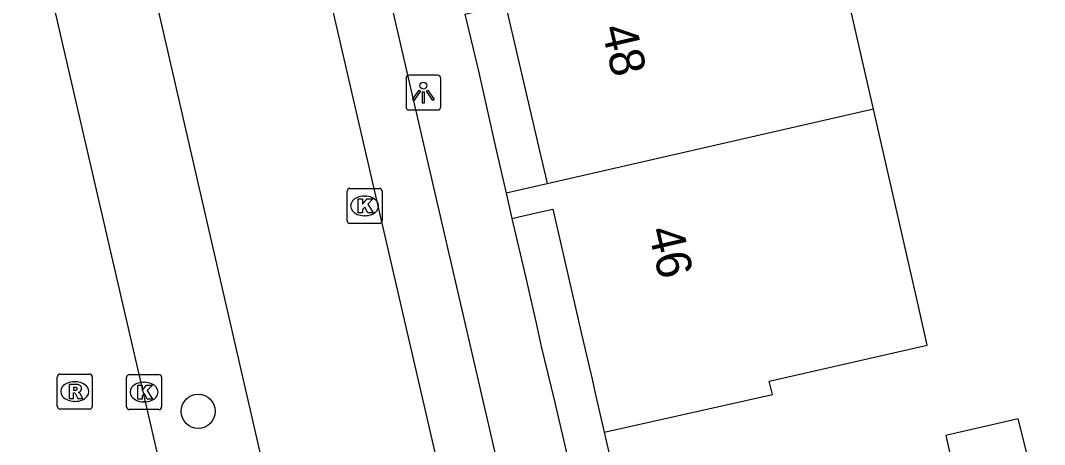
# Model space of a CAD drawing. Extents: x 156414 to 157775, y 382335 to 383765.
# Drawn here: x 156985.24 to 157014.56, y 383035.54 to 383047.68 of the extents above; entities that cross this region are included whole.
import ezdxf

# ---------------------------------------------------------------- set-up
doc = ezdxf.new("R2010")
doc.units = 0
for name, color, linetype in [('IMGEO_Boom', 7, 'Continuous'), ('IMGEO_Kolk', 7, 'Continuous'), ('IMGEO_Lichtpunt', 7, 'Continuous'), ('IMGEO_Muur', 7, 'Continuous'), ('IMGEO_OVBaan_gesloten', 7, 'Continuous'), ('IMGEO_Pand', 7, 'Continuous'), ('IMGEO_Pand_nummerreeks', 7, 'Continuous'), ('IMGEO_Rijbaan_lokaal_gesloten', 7, 'Continuous'), ('IMGEO_Rioolput', 7, 'Continuous'), ('IMGEO_Voetpad_open', 7, 'Continuous')]:
    doc.layers.add(name, color=color, linetype=linetype)

msp = doc.modelspace()

# ---------------------------------------------------------------- linework, layer by layer
at = {"layer": 'IMGEO_Boom'}
msp.add_circle((156990.325, 383036.489), 0.489, dxfattribs=at)
at = {"layer": 'IMGEO_Kolk'}
for p, q in [((156994.59, 383041.944), (156994.59, 383042.796)), ((156994.665, 383042.87), (156995.517, 383042.87)), ((156995.078, 383042.65), (156995.103, 383042.65)), ((156995.591, 383042.796), (156995.591, 383041.944)), ((156995.101, 383042.09), (156995.076, 383042.09)), ((156995.517, 383041.87), (156994.665, 383041.87)), ((156988.276, 383036.613), (156988.276, 383037.465)), ((156988.351, 383037.539), (156989.203, 383037.539)), ((156988.764, 383037.319), (156988.789, 383037.319)), ((156989.277, 383037.465), (156989.277, 383036.613)), ((156988.787, 383036.759), (156988.762, 383036.759)), ((156989.203, 383036.539), (156988.351, 383036.539))]:
    msp.add_line(p, q, dxfattribs=at)
for points in [[(156994.59, 383041.944), (156994.59, 383042.796)], [(156994.665, 383042.87), (156995.517, 383042.87)], [(156995.591, 383042.796), (156995.591, 383041.944)], [(156994.911, 383042.57), (156995.034, 383042.57), (156995.034, 383042.419), (156995.164, 383042.57), (156995.328, 383042.57), (156995.182, 383042.419), (156995.335, 383042.17), (156995.183, 383042.17), (156995.098, 383042.334), (156995.034, 383042.267), (156995.034, 383042.17), (156994.911, 383042.17), (156994.911, 383042.57)], [(156995.517, 383041.87), (156994.665, 383041.87)], [(156988.276, 383036.613), (156988.276, 383037.465)], [(156988.351, 383037.539), (156989.203, 383037.539)], [(156989.277, 383037.465), (156989.277, 383036.613)], [(156988.597, 383037.239), (156988.72, 383037.239), (156988.72, 383037.088), (156988.85, 383037.239), (156989.014, 383037.239), (156988.868, 383037.088), (156989.021, 383036.839), (156988.869, 383036.839), (156988.784, 383037.003), (156988.72, 383036.936), (156988.72, 383036.839), (156988.597, 383036.839), (156988.597, 383037.239)], [(156989.203, 383036.539), (156988.351, 383036.539)]]:
    msp.add_lwpolyline(points, dxfattribs=at)
for centre, start, end in [((156994.667, 383042.794), 91.552, 178.448), ((156994.667, 383042.794), 91.552, 178.448), ((156995.515, 383042.794), 1.552, 88.448), ((156995.515, 383042.794), 1.552, 88.448), ((156994.667, 383041.946), 181.552, 268.448), ((156994.667, 383041.946), 181.552, 268.448), ((156995.515, 383041.946), 271.552, 358.448), ((156995.515, 383041.946), 271.552, 358.448), ((156988.353, 383037.463), 91.552, 178.448), ((156988.353, 383037.463), 91.552, 178.448), ((156989.201, 383037.463), 1.552, 88.448), ((156989.201, 383037.463), 1.552, 88.448), ((156988.353, 383036.615), 181.552, 268.448), ((156988.353, 383036.615), 181.552, 268.448), ((156989.201, 383036.615), 271.552, 358.448), ((156989.201, 383036.615), 271.552, 358.448)]:
    msp.add_arc(centre, 0.0765, start, end, dxfattribs=at)
for centre, major_axis, ratio, start_param, end_param in [((156995.077, 383042.37), (-0.387, 0.002), 0.722429, 4.712389, 7.853982), ((156995.102, 383042.37), (-0.39, 0.002), 0.717154, 1.570796, 4.712389), ((156988.763, 383037.039), (-0.387, 0.002), 0.722429, 4.712389, 7.853982), ((156988.788, 383037.039), (-0.39, 0.002), 0.717154, 1.570796, 4.712389)]:
    msp.add_ellipse(centre, major_axis=major_axis, ratio=ratio, start_param=start_param, end_param=end_param, dxfattribs=at)
at = {"layer": 'IMGEO_Lichtpunt'}
for p, q in [((156997.179, 383046.114), (156996.371, 383046.114)), ((156997.179, 383046.114), (156996.371, 383046.114)), ((156996.277, 383046.019), (156996.277, 383045.212)), ((156996.277, 383046.019), (156996.277, 383045.212)), ((156997.273, 383045.212), (156997.273, 383046.019)), ((156997.273, 383045.212), (156997.273, 383046.019)), ((156996.371, 383045.118), (156997.179, 383045.118)), ((156996.371, 383045.118), (156997.179, 383045.118))]:
    msp.add_line(p, q, dxfattribs=at)
for points in [[(156996.651, 383045.683), (156996.69, 383045.655), (156996.502, 383045.393), (156996.464, 383045.42), (156996.651, 383045.683)], [(156996.753, 383045.635), (156996.8, 383045.635), (156996.8, 383045.313), (156996.753, 383045.313), (156996.753, 383045.635)], [(156996.863, 383045.655), (156996.901, 383045.682), (156997.088, 383045.42), (156997.049, 383045.392), (156996.863, 383045.655)]]:
    msp.add_lwpolyline(points, dxfattribs=at)
msp.add_circle((156996.776, 383045.817), 0.0994, dxfattribs=at)
for centre, start, end in [((156996.371, 383046.019), 90, 180), ((156996.371, 383046.019), 90, 180), ((156997.179, 383046.019), 0, 90), ((156997.179, 383046.019), 0, 90), ((156996.371, 383045.212), 180, 270), ((156996.371, 383045.212), 180, 270), ((156997.179, 383045.212), 270, 0), ((156997.179, 383045.212), 270, 360)]:
    msp.add_arc(centre, 0.0946, start, end, dxfattribs=at)
at = {"layer": 'IMGEO_Muur'}
msp.add_lwpolyline([(157001.956, 383035.888), (157002.471, 383033.662)], dxfattribs=at)
at = {"layer": 'IMGEO_OVBaan_gesloten'}
msp.add_lwpolyline([(156993.232, 383017.808), (156993.173, 383017.976), (156991.529, 383025.023), (156991.187, 383026.503), (156990.478, 383029.59), (156989.713, 383032.886), (156967.122, 383130.536)], dxfattribs=at)
at = {"layer": 'IMGEO_Pand'}
for points in [[(157009.665, 383045.136), (157008.328, 383050.985)], [(156997.96, 383047.864), (156999.131, 383048.129), (157000.01, 383044.323), (157000.1, 383043.946), (157000.311, 383043.063), (157000.318, 383043.003)], [(156999.308, 383042.012), (157000, 383042.169), (157000.479, 383042.277), (157001.325, 383038.62), (157001.604, 383037.41), (157001.687, 383037.051), (157001.956, 383035.888), (157006.771, 383036.972), (157006.681, 383037.354), (157011.203, 383038.385), (157010.943, 383039.542), (157009.665, 383045.136)], [(157009.665, 383045.136), (157000.318, 383043.003)], [(157000.318, 383043.003), (156999.145, 383042.735)], [(156999.145, 383042.735), (156999.308, 383042.012)], [(157017.257, 383033.22), (157014.728, 383032.637), (157013.812, 383036.276), (157011.74, 383035.799), (157012.569, 383032.139)]]:
    msp.add_lwpolyline(points, dxfattribs=at)
at = {"layer": 'IMGEO_Rijbaan_lokaal_gesloten'}
for points in [[(156987.126, 383078.402), (156988.537, 383072.352), (156998.576, 383028.952)], [(156995.665, 383020.192), (156994.596, 383024.479), (156993.308, 383030.073), (156992.227, 383034.771), (156982.42, 383077.375)]]:
    msp.add_lwpolyline(points, dxfattribs=at)
at = {"layer": 'IMGEO_Rioolput'}
for p, q in [((156986.292, 383036.628), (156986.292, 383037.48)), ((156986.367, 383037.554), (156987.219, 383037.554)), ((156986.78, 383037.334), (156986.805, 383037.334)), ((156987.293, 383037.48), (156987.293, 383036.628)), ((156986.803, 383036.774), (156986.778, 383036.774)), ((156987.219, 383036.554), (156986.367, 383036.554))]:
    msp.add_line(p, q, dxfattribs=at)
for points in [[(156986.292, 383036.628), (156986.292, 383037.48)], [(156986.367, 383037.554), (156987.219, 383037.554)], [(156987.293, 383037.48), (156987.293, 383036.628)], [(156986.881, 383037.252), (156986.629, 383037.254), (156986.629, 383036.854)], [(156986.629, 383036.854), (156986.753, 383036.854), (156986.753, 383037.016), (156986.764, 383037.016)], [(156986.807, 383037.173), (156986.753, 383037.173), (156986.753, 383037.092)], [(156986.753, 383037.092), (156986.805, 383037.092)], [(156986.811, 383036.987), (156986.882, 383036.854), (156987.022, 383036.854), (156986.957, 383036.98)], [(156987.219, 383036.554), (156986.367, 383036.554)]]:
    msp.add_lwpolyline(points, dxfattribs=at)
for centre, radius, start, end in [((156986.369, 383037.478), 0.0765, 91.552, 178.448), ((156986.369, 383037.478), 0.0765, 91.552, 178.448), ((156987.217, 383037.478), 0.0765, 1.552, 88.448), ((156987.217, 383037.478), 0.0765, 1.552, 88.448), ((156986.763, 383036.963), 0.0533, 26.0293, 88.6989), ((156986.789, 383037.281), 0.19, 274.7715, 282.9687), ((156986.813, 383037.077), 0.0964, 77.0061, 93.1865), ((156986.827, 383037.134), 0.0378, 276.6634, 79.6772), ((156986.88, 383037.142), 0.109, 350.3612, 89.416), ((156986.878, 383037.142), 0.112, 277.5842, 350.9817), ((156986.862, 383036.927), 0.108, 29.5134, 73.7905), ((156986.369, 383036.63), 0.0765, 181.552, 268.448), ((156986.369, 383036.63), 0.0765, 181.552, 268.448), ((156987.217, 383036.63), 0.0765, 271.552, 358.448), ((156987.217, 383036.63), 0.0765, 271.552, 358.448)]:
    msp.add_arc(centre, radius, start, end, dxfattribs=at)
for centre, major_axis, ratio, start_param, end_param in [((156986.779, 383037.054), (-0.387, 0.002), 0.722429, 4.712389, 7.853982), ((156986.804, 383037.054), (-0.39, 0.002), 0.717154, 1.570796, 4.712389)]:
    msp.add_ellipse(centre, major_axis=major_axis, ratio=ratio, start_param=start_param, end_param=end_param, dxfattribs=at)
at = {"layer": 'IMGEO_Voetpad_open'}
for points in [[(157000.205, 383029.342), (157000, 383030.229), (156990.18, 383072.703), (156988.768, 383078.779)], [(156997.96, 383047.864), (156998.361, 383046.186), (156998.84, 383044.052), (156999.145, 383042.735)], [(156999.308, 383042.012), (156999.7, 383040.352), (157000, 383039.011), (157000.15, 383038.341), (157000.527, 383036.776), (157003.322, 383024.765)]]:
    msp.add_lwpolyline(points, dxfattribs=at)

# ---------------------------------------------------------------- texts
at = {"layer": 'IMGEO_Pand_nummerreeks'}
for s, p in [('48', (157001.87, 383047.462)), ('46', (157003.206, 383041.676))]:
    msp.add_text(s, height=1, rotation=283.0002, dxfattribs=at).set_placement(p)

doc.saveas('drawing.dxf')
